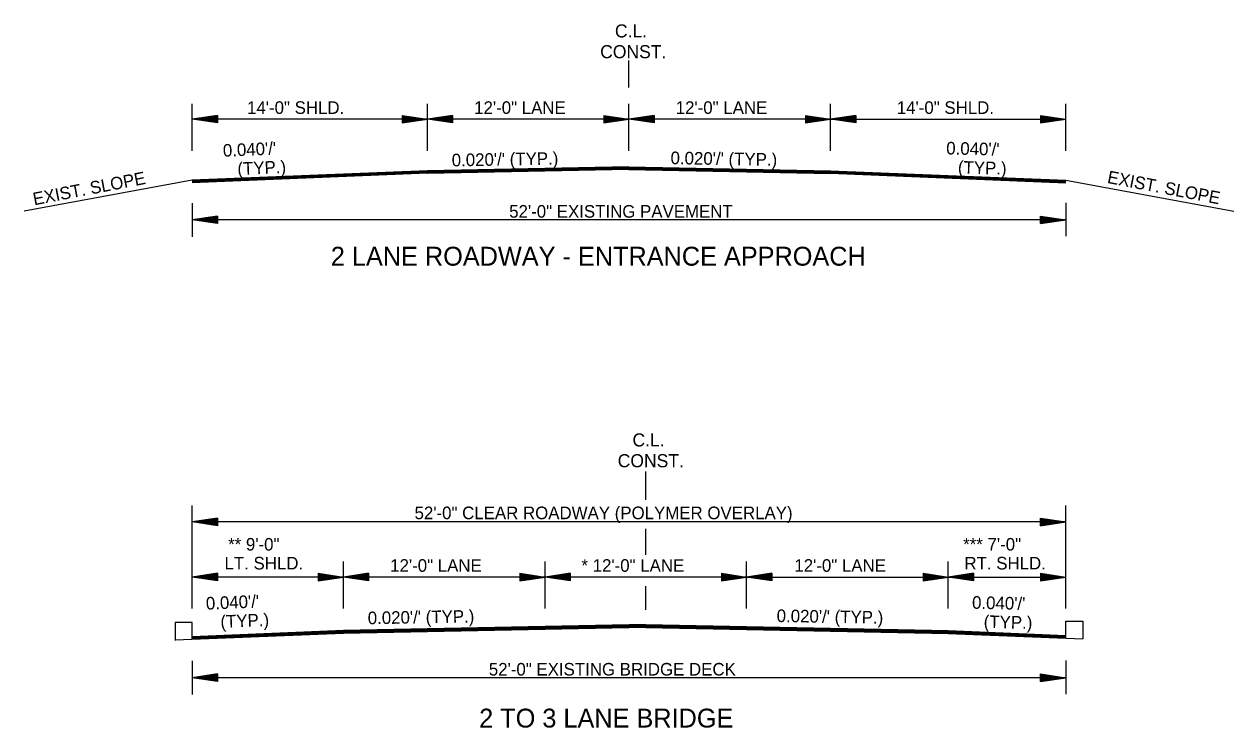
# Model space of a CAD drawing. Extents: x 544199 to 1930787, y -1968972 to 596640.
# Drawn here: x 546397 to 547117, y -1950410 to -1949991 of the extents above; entities that cross this region are included whole.
import ezdxf

# ---------------------------------------------------------------- set-up
doc = ezdxf.new("R2010")
doc.units = 0
doc.layers.add('R_Border', color=7, linetype='Continuous')
doc.layers.add('R_Draft', color=7, linetype='Continuous')

msp = doc.modelspace()

# ---------------------------------------------------------------- linework, layer by layer
at = {"layer": 'R_Border'}
for p, q in [((546487.01, -1950347.24), (546487.01, -1950357.85)), ((546497.17, -1950347.24), (546487.01, -1950347.24)), ((546497.17, -1950357.14), (546497.17, -1950347.24)), ((547017.17, -1950356.34), (547017.17, -1950346.44)), ((547017.17, -1950346.44), (547027.34, -1950346.44)), ((547027.34, -1950346.44), (547027.34, -1950356.92))]:
    msp.add_line(p, q, dxfattribs=at)
at = {"layer": 'R_Draft'}
for p, q in [((546757.17, -1950028.42), (546757.17, -1950012.38)), ((546497.17, -1950066.13), (546497.17, -1950038.18)), ((546637.17, -1950066.13), (546637.17, -1950038.18)), ((546757.17, -1950066.13), (546757.17, -1950038.18)), ((546877.17, -1950066.13), (546877.17, -1950038.18)), ((547017.17, -1950066.13), (547017.17, -1950038.18)), ((546512.17, -1950045.12), (546497.17, -1950047.37)), ((546637.17, -1950047.37), (546497.17, -1950047.37)), ((546512.17, -1950049.62), (546497.17, -1950047.37)), ((546512.17, -1950045.5), (546499.68, -1950047.37)), ((546512.17, -1950049.25), (546499.68, -1950047.37)), ((546512.17, -1950045.88), (546502.26, -1950047.37)), ((546512.17, -1950048.86), (546502.26, -1950047.37)), ((546512.17, -1950046.25), (546504.75, -1950047.37)), ((546512.17, -1950048.49), (546504.75, -1950047.37)), ((546512.17, -1950046.64), (546507.3, -1950047.37)), ((546512.17, -1950048.11), (546507.3, -1950047.37)), ((546512.17, -1950047.02), (546509.8, -1950047.37)), ((546512.17, -1950047.72), (546509.8, -1950047.37)), ((546512.17, -1950045.12), (546512.17, -1950049.62)), ((546622.17, -1950045.12), (546637.17, -1950047.37)), ((546622.17, -1950045.12), (546622.17, -1950049.62)), ((546622.17, -1950045.5), (546634.67, -1950047.37)), ((546622.17, -1950045.88), (546632.09, -1950047.37)), ((546622.17, -1950046.25), (546629.59, -1950047.37)), ((546622.17, -1950046.64), (546627.05, -1950047.37)), ((546622.17, -1950047.02), (546624.54, -1950047.37)), ((546622.17, -1950049.62), (546637.17, -1950047.37)), ((546622.17, -1950048.11), (546627.05, -1950047.37)), ((546622.17, -1950048.86), (546632.09, -1950047.37)), ((546622.17, -1950049.25), (546634.67, -1950047.37)), ((546622.17, -1950048.49), (546629.59, -1950047.37)), ((546622.17, -1950047.72), (546624.54, -1950047.37)), ((546652.17, -1950045.12), (546637.17, -1950047.37)), ((546757.17, -1950047.37), (546637.17, -1950047.37)), ((546652.17, -1950049.62), (546637.17, -1950047.37)), ((546652.17, -1950045.5), (546639.68, -1950047.37)), ((546652.17, -1950049.25), (546639.68, -1950047.37)), ((546652.17, -1950045.88), (546642.26, -1950047.37)), ((546652.17, -1950048.86), (546642.26, -1950047.37)), ((546652.17, -1950046.25), (546644.75, -1950047.37)), ((546652.17, -1950048.49), (546644.75, -1950047.37)), ((546652.17, -1950046.64), (546647.3, -1950047.37)), ((546652.17, -1950048.11), (546647.3, -1950047.37)), ((546652.17, -1950047.02), (546649.8, -1950047.37)), ((546652.17, -1950047.72), (546649.8, -1950047.37)), ((546652.17, -1950045.12), (546652.17, -1950049.62)), ((546742.17, -1950045.12), (546757.17, -1950047.37)), ((546742.17, -1950045.12), (546742.17, -1950049.62)), ((546742.17, -1950045.5), (546754.67, -1950047.37)), ((546742.17, -1950045.88), (546752.09, -1950047.37)), ((546742.17, -1950046.25), (546749.59, -1950047.37)), ((546742.17, -1950046.64), (546747.05, -1950047.37)), ((546742.17, -1950047.02), (546744.54, -1950047.37)), ((546742.17, -1950049.62), (546757.17, -1950047.37)), ((546742.17, -1950048.11), (546747.05, -1950047.37)), ((546742.17, -1950048.86), (546752.09, -1950047.37)), ((546742.17, -1950049.25), (546754.67, -1950047.37)), ((546742.17, -1950048.49), (546749.59, -1950047.37)), ((546742.17, -1950047.72), (546744.54, -1950047.37)), ((546772.17, -1950045.12), (546757.17, -1950047.37)), ((546877.17, -1950047.37), (546757.17, -1950047.37)), ((546772.17, -1950049.62), (546757.17, -1950047.37)), ((546772.17, -1950045.5), (546759.68, -1950047.37)), ((546772.17, -1950049.25), (546759.68, -1950047.37)), ((546772.17, -1950045.88), (546762.26, -1950047.37)), ((546772.17, -1950048.86), (546762.26, -1950047.37)), ((546772.17, -1950046.25), (546764.75, -1950047.37)), ((546772.17, -1950048.49), (546764.75, -1950047.37)), ((546772.17, -1950046.64), (546767.3, -1950047.37)), ((546772.17, -1950048.11), (546767.3, -1950047.37)), ((546772.17, -1950047.02), (546769.8, -1950047.37)), ((546772.17, -1950047.72), (546769.8, -1950047.37)), ((546772.17, -1950045.12), (546772.17, -1950049.62)), ((546862.17, -1950045.12), (546877.17, -1950047.37)), ((546862.17, -1950045.12), (546862.17, -1950049.62)), ((546862.17, -1950045.5), (546874.67, -1950047.37)), ((546862.17, -1950045.88), (546872.09, -1950047.37)), ((546862.17, -1950046.25), (546869.59, -1950047.37)), ((546862.17, -1950046.64), (546867.05, -1950047.37)), ((546862.17, -1950047.02), (546864.54, -1950047.37)), ((546862.17, -1950049.62), (546877.17, -1950047.37)), ((546862.17, -1950048.11), (546867.05, -1950047.37)), ((546862.17, -1950048.86), (546872.09, -1950047.37)), ((546862.17, -1950049.25), (546874.67, -1950047.37)), ((546862.17, -1950048.49), (546869.59, -1950047.37)), ((546862.17, -1950047.72), (546864.54, -1950047.37)), ((546892.17, -1950045.12), (546877.17, -1950047.37)), ((546877.17, -1950047.37), (547017.17, -1950047.37)), ((546892.17, -1950049.62), (546877.17, -1950047.37)), ((546892.17, -1950045.5), (546879.68, -1950047.37)), ((546892.17, -1950049.25), (546879.68, -1950047.37)), ((546892.17, -1950045.88), (546882.26, -1950047.37)), ((546892.17, -1950048.86), (546882.26, -1950047.37)), ((546892.17, -1950046.25), (546884.75, -1950047.37)), ((546892.17, -1950048.49), (546884.75, -1950047.37)), ((546892.17, -1950046.64), (546887.3, -1950047.37)), ((546892.17, -1950048.11), (546887.3, -1950047.37)), ((546892.17, -1950047.02), (546889.8, -1950047.37)), ((546892.17, -1950047.72), (546889.8, -1950047.37)), ((546892.17, -1950045.12), (546892.17, -1950049.62)), ((547002.17, -1950045.12), (547017.17, -1950047.37)), ((547002.17, -1950045.12), (547002.17, -1950049.62)), ((547002.17, -1950045.5), (547014.67, -1950047.37)), ((547002.17, -1950045.88), (547012.09, -1950047.37)), ((547002.17, -1950046.25), (547009.59, -1950047.37)), ((547002.17, -1950046.64), (547007.05, -1950047.37)), ((547002.17, -1950047.02), (547004.54, -1950047.37)), ((547002.17, -1950049.62), (547017.17, -1950047.37)), ((547002.17, -1950048.11), (547007.05, -1950047.37)), ((547002.17, -1950048.86), (547012.09, -1950047.37)), ((547002.17, -1950049.25), (547014.67, -1950047.37)), ((547002.17, -1950048.49), (547009.59, -1950047.37)), ((547002.17, -1950047.72), (547004.54, -1950047.37)), ((546637.17, -1950078.08), (546497.17, -1950083.68)), ((546637.17, -1950078.38), (546497.17, -1950083.98)), ((546637.17, -1950078.68), (546497.17, -1950084.28)), ((546637.17, -1950078.98), (546497.17, -1950084.58)), ((546637.17, -1950079.28), (546497.17, -1950084.88)), ((546757.17, -1950075.68), (546637.17, -1950078.08)), ((546757.17, -1950075.98), (546637.17, -1950078.38)), ((546757.17, -1950076.28), (546637.17, -1950078.68)), ((546757.17, -1950076.58), (546637.17, -1950078.98)), ((546757.17, -1950076.88), (546637.17, -1950079.28)), ((546757.17, -1950077.18), (546637.17, -1950079.58)), ((546757.17, -1950077.35), (546637.17, -1950079.75)), ((546757.17, -1950075.68), (546877.17, -1950078.08)), ((546757.17, -1950075.98), (546877.17, -1950078.38)), ((546757.17, -1950076.28), (546877.17, -1950078.68)), ((546757.17, -1950076.58), (546877.17, -1950078.98)), ((546757.17, -1950076.88), (546877.17, -1950079.28)), ((546757.17, -1950077.18), (546877.17, -1950079.58)), ((546757.17, -1950077.35), (546877.17, -1950079.75)), ((546877.17, -1950078.08), (547017.17, -1950083.68)), ((546877.17, -1950078.38), (547017.17, -1950083.98)), ((546877.17, -1950078.68), (547017.17, -1950084.28)), ((546877.17, -1950078.98), (547017.17, -1950084.58)), ((546877.17, -1950079.28), (547017.17, -1950084.88)), ((546497.17, -1950083.68), (546397.1, -1950102.06)), ((546637.17, -1950079.58), (546497.17, -1950085.18)), ((546877.17, -1950079.58), (547017.17, -1950085.18)), ((547017.17, -1950083.68), (547117.24, -1950102.06)), ((546497.17, -1950097.34), (546497.17, -1950117.34)), ((547017.17, -1950097.09), (547017.17, -1950117.09)), ((546512.17, -1950105.09), (546497.17, -1950107.34)), ((546512.17, -1950109.59), (546497.17, -1950107.34)), ((547017.17, -1950107.34), (546497.17, -1950107.34)), ((546512.17, -1950105.47), (546499.68, -1950107.34)), ((546512.17, -1950109.22), (546499.68, -1950107.34)), ((546512.17, -1950105.85), (546502.26, -1950107.34)), ((546512.17, -1950108.83), (546502.26, -1950107.34)), ((546512.17, -1950106.22), (546504.75, -1950107.34)), ((546512.17, -1950108.46), (546504.75, -1950107.34)), ((546512.17, -1950106.61), (546507.3, -1950107.34)), ((546512.17, -1950108.08), (546507.3, -1950107.34)), ((546512.17, -1950106.99), (546509.8, -1950107.34)), ((546512.17, -1950107.69), (546509.8, -1950107.34)), ((546512.17, -1950105.09), (546512.17, -1950109.59)), ((547002.17, -1950105.09), (547017.17, -1950107.34)), ((547002.17, -1950109.59), (547002.17, -1950105.09)), ((547002.17, -1950105.47), (547014.67, -1950107.34)), ((547002.17, -1950105.85), (547012.09, -1950107.34)), ((547002.17, -1950106.22), (547009.59, -1950107.34)), ((547002.17, -1950106.61), (547007.05, -1950107.34)), ((547002.17, -1950106.99), (547004.54, -1950107.34)), ((547002.17, -1950109.59), (547017.17, -1950107.34)), ((547002.17, -1950108.07), (547007.05, -1950107.34)), ((547002.17, -1950108.83), (547012.09, -1950107.34)), ((547002.17, -1950109.22), (547014.67, -1950107.34)), ((547002.17, -1950108.46), (547009.59, -1950107.34)), ((547002.17, -1950107.69), (547004.54, -1950107.34)), ((546767.17, -1950274.2), (546767.17, -1950257.17)), ((546497.17, -1950338.9), (546497.17, -1950277.41)), ((547017.17, -1950338.9), (547017.17, -1950277.41)), ((546512.17, -1950285.05), (546497.17, -1950287.3)), ((547017.17, -1950287.3), (546497.17, -1950287.3)), ((546512.17, -1950289.55), (546497.17, -1950287.3)), ((546512.17, -1950285.42), (546499.68, -1950287.3)), ((546512.17, -1950289.17), (546499.68, -1950287.3)), ((546512.17, -1950285.81), (546502.26, -1950287.3)), ((546512.17, -1950288.79), (546502.26, -1950287.3)), ((546512.17, -1950286.18), (546504.75, -1950287.3)), ((546512.17, -1950288.42), (546504.75, -1950287.3)), ((546512.17, -1950286.57), (546507.3, -1950287.3)), ((546512.17, -1950288.03), (546507.3, -1950287.3)), ((546512.17, -1950286.95), (546509.8, -1950287.3)), ((546512.17, -1950287.65), (546509.8, -1950287.3)), ((546512.17, -1950285.05), (546512.17, -1950289.55)), ((547002.17, -1950285.05), (547017.17, -1950287.3)), ((547002.17, -1950289.55), (547002.17, -1950285.05)), ((547002.17, -1950285.42), (547014.67, -1950287.3)), ((547002.17, -1950285.81), (547012.09, -1950287.3)), ((547002.17, -1950286.18), (547009.59, -1950287.3)), ((547002.17, -1950286.56), (547007.05, -1950287.3)), ((547002.17, -1950286.95), (547004.54, -1950287.3)), ((547002.17, -1950289.55), (547017.17, -1950287.3)), ((547002.17, -1950288.03), (547007.05, -1950287.3)), ((547002.17, -1950288.79), (547012.09, -1950287.3)), ((547002.17, -1950289.17), (547014.67, -1950287.3)), ((547002.17, -1950288.42), (547009.59, -1950287.3)), ((547002.17, -1950287.65), (547004.54, -1950287.3)), ((546767.17, -1950306.87), (546767.17, -1950291.38)), ((546587.17, -1950338.9), (546587.17, -1950310.94)), ((546707.17, -1950338.9), (546707.17, -1950310.94)), ((546827.17, -1950338.9), (546827.17, -1950310.94)), ((546947.17, -1950338.9), (546947.17, -1950310.94)), ((546512.17, -1950317.88), (546497.17, -1950320.13)), ((546587.17, -1950320.13), (546497.17, -1950320.13)), ((546512.17, -1950322.38), (546497.17, -1950320.13)), ((546512.17, -1950318.26), (546499.68, -1950320.13)), ((546512.17, -1950322.01), (546499.68, -1950320.13)), ((546512.17, -1950318.64), (546502.26, -1950320.13)), ((546512.17, -1950321.63), (546502.26, -1950320.13)), ((546512.17, -1950319.02), (546504.75, -1950320.13)), ((546512.17, -1950321.25), (546504.75, -1950320.13)), ((546512.17, -1950319.41), (546507.3, -1950320.13)), ((546512.17, -1950320.87), (546507.3, -1950320.13)), ((546512.17, -1950319.78), (546509.8, -1950320.13)), ((546512.17, -1950320.49), (546509.8, -1950320.13)), ((546512.17, -1950317.88), (546512.17, -1950322.38)), ((546572.17, -1950317.88), (546587.17, -1950320.13)), ((546572.17, -1950317.88), (546572.17, -1950322.38)), ((546572.17, -1950318.26), (546584.67, -1950320.13)), ((546572.17, -1950318.64), (546582.09, -1950320.13)), ((546572.17, -1950319.02), (546579.59, -1950320.13)), ((546572.17, -1950319.41), (546577.05, -1950320.13)), ((546572.17, -1950319.78), (546574.54, -1950320.13)), ((546572.17, -1950322.38), (546587.17, -1950320.13)), ((546572.17, -1950320.87), (546577.05, -1950320.13)), ((546572.17, -1950321.63), (546582.09, -1950320.13)), ((546572.17, -1950322.01), (546584.67, -1950320.13)), ((546572.17, -1950321.25), (546579.59, -1950320.13)), ((546572.17, -1950320.49), (546574.54, -1950320.13)), ((546602.17, -1950317.88), (546587.17, -1950320.13)), ((546707.17, -1950320.13), (546587.17, -1950320.13)), ((546602.17, -1950322.38), (546587.17, -1950320.13)), ((546602.17, -1950318.26), (546589.68, -1950320.13)), ((546602.17, -1950322.01), (546589.68, -1950320.13)), ((546602.17, -1950318.64), (546592.26, -1950320.13)), ((546602.17, -1950321.63), (546592.26, -1950320.13)), ((546602.17, -1950319.02), (546594.75, -1950320.13)), ((546602.17, -1950321.25), (546594.75, -1950320.13)), ((546602.17, -1950319.41), (546597.3, -1950320.13)), ((546602.17, -1950320.87), (546597.3, -1950320.13)), ((546602.17, -1950319.78), (546599.8, -1950320.13)), ((546602.17, -1950320.49), (546599.8, -1950320.13)), ((546602.17, -1950317.88), (546602.17, -1950322.38)), ((546692.17, -1950317.88), (546707.17, -1950320.13)), ((546692.17, -1950317.88), (546692.17, -1950322.38)), ((546692.17, -1950318.26), (546704.67, -1950320.13)), ((546692.17, -1950318.64), (546702.09, -1950320.13)), ((546692.17, -1950319.02), (546699.59, -1950320.13)), ((546692.17, -1950319.41), (546697.05, -1950320.13)), ((546692.17, -1950319.78), (546694.54, -1950320.13)), ((546692.17, -1950322.38), (546707.17, -1950320.13)), ((546692.17, -1950320.87), (546697.05, -1950320.13)), ((546692.17, -1950321.63), (546702.09, -1950320.13)), ((546692.17, -1950322.01), (546704.67, -1950320.13)), ((546692.17, -1950321.25), (546699.59, -1950320.13)), ((546692.17, -1950320.49), (546694.54, -1950320.13)), ((546722.17, -1950317.88), (546707.17, -1950320.13)), ((546827.17, -1950320.13), (546707.17, -1950320.13)), ((546722.17, -1950322.38), (546707.17, -1950320.13)), ((546722.17, -1950318.26), (546709.68, -1950320.13)), ((546722.17, -1950322.01), (546709.68, -1950320.13)), ((546722.17, -1950318.64), (546712.26, -1950320.13)), ((546722.17, -1950321.63), (546712.26, -1950320.13)), ((546722.17, -1950319.02), (546714.75, -1950320.13)), ((546722.17, -1950321.25), (546714.75, -1950320.13)), ((546722.17, -1950319.41), (546717.3, -1950320.13)), ((546722.17, -1950320.87), (546717.3, -1950320.13)), ((546722.17, -1950319.78), (546719.8, -1950320.13)), ((546722.17, -1950320.49), (546719.8, -1950320.13)), ((546722.17, -1950317.88), (546722.17, -1950322.38)), ((546812.17, -1950317.88), (546827.17, -1950320.13)), ((546812.17, -1950317.88), (546812.17, -1950322.38)), ((546812.17, -1950318.26), (546824.67, -1950320.13)), ((546812.17, -1950318.64), (546822.09, -1950320.13)), ((546812.17, -1950319.02), (546819.59, -1950320.13)), ((546812.17, -1950319.41), (546817.05, -1950320.13)), ((546812.17, -1950319.78), (546814.54, -1950320.13)), ((546812.17, -1950322.38), (546827.17, -1950320.13)), ((546812.17, -1950320.87), (546817.05, -1950320.13)), ((546812.17, -1950321.63), (546822.09, -1950320.13)), ((546812.17, -1950322.01), (546824.67, -1950320.13)), ((546812.17, -1950321.25), (546819.59, -1950320.13)), ((546812.17, -1950320.49), (546814.54, -1950320.13)), ((546842.17, -1950317.88), (546827.17, -1950320.13)), ((546827.17, -1950320.13), (547017.17, -1950320.13)), ((546842.17, -1950322.38), (546827.17, -1950320.13)), ((546842.17, -1950318.26), (546829.68, -1950320.13)), ((546842.17, -1950322.01), (546829.68, -1950320.13)), ((546842.17, -1950318.64), (546832.26, -1950320.13)), ((546842.17, -1950321.63), (546832.26, -1950320.13)), ((546842.17, -1950319.02), (546834.75, -1950320.13)), ((546842.17, -1950321.25), (546834.75, -1950320.13)), ((546842.17, -1950319.41), (546837.3, -1950320.13)), ((546842.17, -1950320.87), (546837.3, -1950320.13)), ((546842.17, -1950319.78), (546839.8, -1950320.13)), ((546842.17, -1950320.49), (546839.8, -1950320.13)), ((546842.17, -1950317.88), (546842.17, -1950322.38)), ((546932.31, -1950317.88), (546947.31, -1950320.13)), ((546932.31, -1950317.88), (546932.31, -1950322.38)), ((546932.31, -1950318.26), (546944.81, -1950320.13)), ((546932.31, -1950318.64), (546942.23, -1950320.13)), ((546932.31, -1950319.02), (546939.73, -1950320.13)), ((546932.31, -1950319.41), (546937.19, -1950320.13)), ((546932.31, -1950319.78), (546934.68, -1950320.13)), ((546932.31, -1950322.38), (546947.31, -1950320.13)), ((546932.31, -1950320.87), (546937.19, -1950320.13)), ((546932.31, -1950321.63), (546942.23, -1950320.13)), ((546932.31, -1950322.01), (546944.81, -1950320.13)), ((546932.31, -1950321.25), (546939.73, -1950320.13)), ((546932.31, -1950320.49), (546934.68, -1950320.13)), ((546962.23, -1950317.88), (546947.23, -1950320.13)), ((546962.23, -1950322.38), (546947.23, -1950320.13)), ((546962.23, -1950318.26), (546949.74, -1950320.13)), ((546962.23, -1950322.01), (546949.74, -1950320.13)), ((546962.23, -1950318.64), (546952.32, -1950320.13)), ((546962.23, -1950321.63), (546952.32, -1950320.13)), ((546962.23, -1950319.02), (546954.81, -1950320.13)), ((546962.23, -1950321.25), (546954.81, -1950320.13)), ((546962.23, -1950319.41), (546957.36, -1950320.13)), ((546962.23, -1950320.87), (546957.36, -1950320.13)), ((546962.23, -1950319.78), (546959.86, -1950320.13)), ((546962.23, -1950320.49), (546959.86, -1950320.13)), ((546962.23, -1950317.88), (546962.23, -1950322.38)), ((547002.17, -1950317.88), (547017.17, -1950320.13)), ((547002.17, -1950317.88), (547002.17, -1950322.38)), ((547002.17, -1950318.26), (547014.67, -1950320.13)), ((547002.17, -1950318.64), (547012.09, -1950320.13)), ((547002.17, -1950319.02), (547009.59, -1950320.13)), ((547002.17, -1950319.41), (547007.05, -1950320.13)), ((547002.17, -1950319.78), (547004.54, -1950320.13)), ((547002.17, -1950322.38), (547017.17, -1950320.13)), ((547002.17, -1950320.87), (547007.05, -1950320.13)), ((547002.17, -1950321.63), (547012.09, -1950320.13)), ((547002.17, -1950322.01), (547014.67, -1950320.13)), ((547002.17, -1950321.25), (547009.59, -1950320.13)), ((547002.17, -1950320.49), (547004.54, -1950320.13)), ((546767.17, -1950339.69), (546767.17, -1950325.58)), ((546587.17, -1950352.04), (546497.17, -1950355.64)), ((546587.17, -1950352.34), (546497.17, -1950355.94)), ((546587.17, -1950352.64), (546497.17, -1950356.24)), ((546587.17, -1950352.94), (546497.17, -1950356.54)), ((546767.17, -1950348.44), (546587.17, -1950352.04)), ((546767.17, -1950348.74), (546587.17, -1950352.34)), ((546767.17, -1950349.04), (546587.17, -1950352.64)), ((546767.17, -1950349.34), (546587.17, -1950352.94)), ((546767.17, -1950349.64), (546587.17, -1950353.24)), ((546767.17, -1950349.94), (546587.17, -1950353.54)), ((546767.17, -1950350.11), (546587.17, -1950353.71)), ((546767.17, -1950348.44), (546947.17, -1950352.04)), ((546767.17, -1950348.74), (546947.17, -1950352.34)), ((546767.17, -1950349.04), (546947.17, -1950352.64)), ((546767.17, -1950349.34), (546947.17, -1950352.94)), ((546767.17, -1950349.64), (546947.17, -1950353.24)), ((546767.17, -1950349.94), (546947.17, -1950353.54)), ((546767.17, -1950350.11), (546947.17, -1950353.71)), ((546947.17, -1950352.04), (547017.17, -1950354.84)), ((546947.17, -1950352.34), (547017.17, -1950355.14)), ((546947.17, -1950352.64), (547017.17, -1950355.44)), ((546947.17, -1950352.94), (547017.17, -1950355.74)), ((546587.17, -1950353.71), (546487.01, -1950357.72)), ((546587.17, -1950353.24), (546497.17, -1950356.84)), ((546587.17, -1950353.54), (546497.17, -1950357.14)), ((546947.17, -1950353.24), (547017.17, -1950356.04)), ((546947.17, -1950353.54), (547017.17, -1950356.34)), ((546947.17, -1950353.71), (547027.34, -1950356.92)), ((546497.17, -1950370.1), (546497.17, -1950390.1)), ((547017.17, -1950369.85), (547017.17, -1950389.85)), ((546512.17, -1950377.85), (546497.17, -1950380.1)), ((546512.17, -1950382.35), (546497.17, -1950380.1)), ((547017.17, -1950380.1), (546497.17, -1950380.1)), ((546512.17, -1950378.23), (546499.68, -1950380.1)), ((546512.17, -1950381.98), (546499.68, -1950380.1)), ((546512.17, -1950378.61), (546502.26, -1950380.1)), ((546512.17, -1950381.59), (546502.26, -1950380.1)), ((546512.17, -1950378.98), (546504.75, -1950380.1)), ((546512.17, -1950381.22), (546504.75, -1950380.1)), ((546512.17, -1950379.37), (546507.3, -1950380.1)), ((546512.17, -1950380.84), (546507.3, -1950380.1)), ((546512.17, -1950379.75), (546509.8, -1950380.1)), ((546512.17, -1950380.45), (546509.8, -1950380.1)), ((546512.17, -1950377.85), (546512.17, -1950382.35)), ((547002.17, -1950377.85), (547017.17, -1950380.1)), ((547002.17, -1950382.35), (547002.17, -1950377.85)), ((547002.17, -1950378.23), (547014.67, -1950380.1)), ((547002.17, -1950378.61), (547012.09, -1950380.1)), ((547002.17, -1950378.98), (547009.59, -1950380.1)), ((547002.17, -1950379.37), (547007.05, -1950380.1)), ((547002.17, -1950379.75), (547004.54, -1950380.1)), ((547002.17, -1950382.35), (547017.17, -1950380.1)), ((547002.17, -1950380.83), (547007.05, -1950380.1)), ((547002.17, -1950381.59), (547012.09, -1950380.1)), ((547002.17, -1950381.98), (547014.67, -1950380.1)), ((547002.17, -1950381.22), (547009.59, -1950380.1)), ((547002.17, -1950380.45), (547004.54, -1950380.1))]:
    msp.add_line(p, q, dxfattribs=at)

# ---------------------------------------------------------------- texts
for s, height, p in [('C.L.', 7.8, (546748.79, -1949998.67)), ('CONST.', 7.8, (546740.01, -1950011.04)), ('14\'-0" SHLD.', 7.5, (546529.79, -1950044.2)), ('12\'-0" LANE', 7.5, (546664.99, -1950044.2)), ('12\'-0" LANE', 7.5, (546784.99, -1950044.2)), ('14\'-0" SHLD.', 7.5, (546916.6, -1950044.2)), ('52\'-0" EXISTING PAVEMENT', 7.5, (546685.84, -1950106.02)), ('2 LANE ROADWAY - ENTRANCE APPROACH', 11.25, (546579.65, -1950134.6)), ('C.L.', 7.8, (546759.24, -1950242.33)), ('CONST.', 7.8, (546750.45, -1950254.7)), ('52\'-0" CLEAR ROADWAY (POLYMER OVERLAY)', 7.5, (546629.5, -1950285.63)), ('** 9\'-0" ', 7.5, (546518.52, -1950304.34)), ('*** 7\'-0" ', 7.5, (546956.12, -1950304.34)), ('LT. SHLD.', 7.5, (546516.36, -1950315.59)), ('12\'-0" LANE', 7.5, (546614.99, -1950316.96)), ('* 12\'-0" LANE', 7.5, (546728.85, -1950316.96)), ('12\'-0" LANE', 7.5, (546855.62, -1950316.96)), ('RT. SHLD.', 7.5, (546956.86, -1950315.59)), ('52\'-0" EXISTING BRIDGE DECK', 7.5, (546673.73, -1950378.78)), ('2 TO 3 LANE BRIDGE', 11.25, (546667.97, -1950409.76))]:
    msp.add_text(s, height=height, dxfattribs=at).set_placement(p)
for s, rotation, p in [("  0.040'/'", 2.44797, (546509.99, -1950069.99)), ("0.040'/'", 358.68162, (546945.98, -1950068.32)), (' (TYP.)', 2.44797, (546521.41, -1950080.76)), ("0.020'/' (TYP.)", 0.97192, (546651.7, -1950075.48)), ("0.020'/' (TYP.)", 359.02808, (546781.87, -1950074.11)), ('(TYP.)', 358.68162, (546952.93, -1950079.73)), ('EXIST. SLOPE', 10.88286, (546403.08, -1950098.68)), ('EXIST. SLOPE', 349.11714, (547041.55, -1950085.28)), ("  0.040'/'", 2.44797, (546499.86, -1950339.79)), ("0.040'/'", 358.68162, (546961.34, -1950338.95)), (' (TYP.)', 2.44797, (546511.29, -1950350.56)), ("0.020'/' (TYP.)", 0.97192, (546601.7, -1950348.24)), ("0.020'/' (TYP.)", 359.02808, (546845.04, -1950346.87)), ('(TYP.)', 358.68162, (546968.28, -1950350.37))]:
    msp.add_text(s, height=7.5, rotation=rotation, dxfattribs=at).set_placement(p)

doc.saveas('drawing.dxf')
